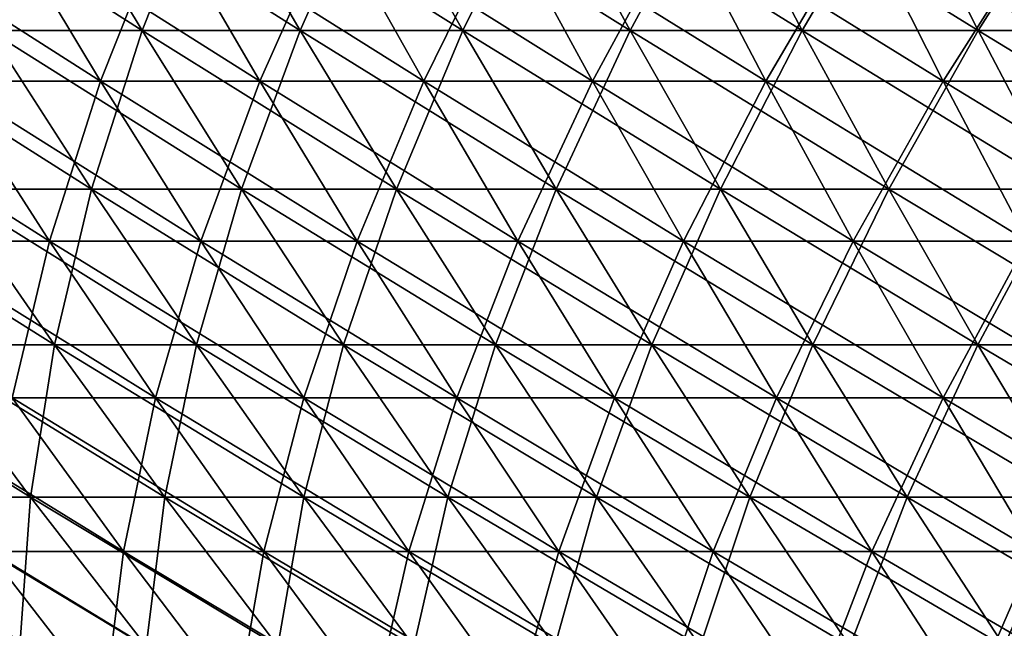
# Model space of a CAD drawing. Header units: millimetres. Extents: x -250 to 250, y -45 to 4150.
# Tile 257 of 656: x -139 to -113, y 3973 to 3989. Entities that reach past the tile are written whole.
import ezdxf

# ---------------------------------------------------------------- set-up
doc = ezdxf.new("R2010")
doc.units = ezdxf.units.MM
doc.header["$LTSCALE"] = 81.481481
for name, color, linetype in [('19', 7, 'CONTINUOUS'), ('20', 7, 'CONTINUOUS'), ('21', 7, 'CONTINUOUS'), ('22', 7, 'CONTINUOUS')]:
    doc.layers.add(name, color=color, linetype=linetype)

msp = doc.modelspace()

# ---------------------------------------------------------------- linework, layer by layer
at = {"layer": '19', "color": 7, "linetype": 'CONTINUOUS'}
for points in [[(-136.474, 3987.635, -132.334), (-140.485, 3987.635, -128.069), (-139.016, 3991.873, -134.799), (-136.474, 3987.635, -132.334)], [(-134.799, 3991.873, -139.016), (-136.474, 3987.635, -132.334), (-139.016, 3991.873, -134.799), (-134.799, 3991.873, -139.016)], [(-132.334, 3987.635, -136.474), (-136.474, 3987.635, -132.334), (-134.799, 3991.873, -139.016), (-132.334, 3987.635, -136.474)], [(-130.454, 3991.873, -143.101), (-132.334, 3987.635, -136.474), (-134.799, 3991.873, -139.016), (-130.454, 3991.873, -143.101)], [(-128.069, 3987.635, -140.485), (-132.334, 3987.635, -136.474), (-130.454, 3991.873, -143.101), (-128.069, 3987.635, -140.485)], [(-125.985, 3991.873, -147.05), (-128.069, 3987.635, -140.485), (-130.454, 3991.873, -143.101), (-125.985, 3991.873, -147.05)], [(-123.682, 3987.635, -144.362), (-128.069, 3987.635, -140.485), (-125.985, 3991.873, -147.05), (-123.682, 3987.635, -144.362)], [(-121.397, 3991.873, -150.86), (-123.682, 3987.635, -144.362), (-125.985, 3991.873, -147.05), (-121.397, 3991.873, -150.86)], [(-119.177, 3987.635, -148.102), (-123.682, 3987.635, -144.362), (-121.397, 3991.873, -150.86), (-119.177, 3987.635, -148.102)], [(-116.693, 3991.873, -154.527), (-119.177, 3987.635, -148.102), (-121.397, 3991.873, -150.86), (-116.693, 3991.873, -154.527)], [(-114.56, 3987.635, -151.702), (-119.177, 3987.635, -148.102), (-116.693, 3991.873, -154.527), (-114.56, 3987.635, -151.702)], [(-111.879, 3991.873, -158.047), (-114.56, 3987.635, -151.702), (-116.693, 3991.873, -154.527), (-111.879, 3991.873, -158.047)], [(-109.834, 3987.635, -155.158), (-114.56, 3987.635, -151.702), (-111.879, 3991.873, -158.047), (-109.834, 3987.635, -155.158)], [(-137.8, 3983.475, -125.621), (-141.603, 3983.475, -121.318), (-140.485, 3987.635, -128.069), (-137.8, 3983.475, -125.621)], [(-136.474, 3987.635, -132.334), (-137.8, 3983.475, -125.621), (-140.485, 3987.635, -128.069), (-136.474, 3987.635, -132.334)], [(-133.866, 3983.475, -129.805), (-137.8, 3983.475, -125.621), (-136.474, 3987.635, -132.334), (-133.866, 3983.475, -129.805)], [(-132.334, 3987.635, -136.474), (-133.866, 3983.475, -129.805), (-136.474, 3987.635, -132.334), (-132.334, 3987.635, -136.474)], [(-129.805, 3983.475, -133.866), (-133.866, 3983.475, -129.805), (-132.334, 3987.635, -136.474), (-129.805, 3983.475, -133.866)], [(-128.069, 3987.635, -140.485), (-129.805, 3983.475, -133.866), (-132.334, 3987.635, -136.474), (-128.069, 3987.635, -140.485)], [(-125.621, 3983.475, -137.8), (-129.805, 3983.475, -133.866), (-128.069, 3987.635, -140.485), (-125.621, 3983.475, -137.8)], [(-123.682, 3987.635, -144.362), (-125.621, 3983.475, -137.8), (-128.069, 3987.635, -140.485), (-123.682, 3987.635, -144.362)], [(-121.318, 3983.475, -141.603), (-125.621, 3983.475, -137.8), (-123.682, 3987.635, -144.362), (-121.318, 3983.475, -141.603)], [(-119.177, 3987.635, -148.102), (-121.318, 3983.475, -141.603), (-123.682, 3987.635, -144.362), (-119.177, 3987.635, -148.102)], [(-116.9, 3983.475, -145.272), (-121.318, 3983.475, -141.603), (-119.177, 3987.635, -148.102), (-116.9, 3983.475, -145.272)], [(-114.56, 3987.635, -151.702), (-116.9, 3983.475, -145.272), (-119.177, 3987.635, -148.102), (-114.56, 3987.635, -151.702)], [(-112.371, 3983.475, -148.803), (-116.9, 3983.475, -145.272), (-114.56, 3987.635, -151.702), (-112.371, 3983.475, -148.803)], [(-109.834, 3987.635, -155.158), (-112.371, 3983.475, -148.803), (-114.56, 3987.635, -151.702), (-109.834, 3987.635, -155.158)], [(-137.8, 3983.475, -125.621), (-138.775, 3979.397, -118.895), (-141.603, 3983.475, -121.318), (-137.8, 3983.475, -125.621)], [(-135.048, 3979.397, -123.113), (-138.775, 3979.397, -118.895), (-137.8, 3983.475, -125.621), (-135.048, 3979.397, -123.113)], [(-133.866, 3983.475, -129.805), (-135.048, 3979.397, -123.113), (-137.8, 3983.475, -125.621), (-133.866, 3983.475, -129.805)], [(-131.193, 3979.397, -127.213), (-135.048, 3979.397, -123.113), (-133.866, 3983.475, -129.805), (-131.193, 3979.397, -127.213)], [(-129.805, 3983.475, -133.866), (-131.193, 3979.397, -127.213), (-133.866, 3983.475, -129.805), (-129.805, 3983.475, -133.866)], [(-127.213, 3979.397, -131.193), (-131.193, 3979.397, -127.213), (-129.805, 3983.475, -133.866), (-127.213, 3979.397, -131.193)], [(-125.621, 3983.475, -137.8), (-127.213, 3979.397, -131.193), (-129.805, 3983.475, -133.866), (-125.621, 3983.475, -137.8)], [(-123.113, 3979.397, -135.048), (-127.213, 3979.397, -131.193), (-125.621, 3983.475, -137.8), (-123.113, 3979.397, -135.048)], [(-121.318, 3983.475, -141.603), (-123.113, 3979.397, -135.048), (-125.621, 3983.475, -137.8), (-121.318, 3983.475, -141.603)], [(-118.895, 3979.397, -138.775), (-123.113, 3979.397, -135.048), (-121.318, 3983.475, -141.603), (-118.895, 3979.397, -138.775)], [(-116.9, 3983.475, -145.272), (-118.895, 3979.397, -138.775), (-121.318, 3983.475, -141.603), (-116.9, 3983.475, -145.272)], [(-114.565, 3979.397, -142.371), (-118.895, 3979.397, -138.775), (-116.9, 3983.475, -145.272), (-114.565, 3979.397, -142.371)], [(-112.371, 3983.475, -148.803), (-114.565, 3979.397, -142.371), (-116.9, 3983.475, -145.272), (-112.371, 3983.475, -148.803)], [(-110.127, 3979.397, -145.831), (-114.565, 3979.397, -142.371), (-112.371, 3983.475, -148.803), (-110.127, 3979.397, -145.831)], [(-135.88, 3975.402, -116.415), (-139.4, 3975.402, -112.175), (-138.775, 3979.397, -118.895), (-135.88, 3975.402, -116.415)], [(-135.048, 3979.397, -123.113), (-135.88, 3975.402, -116.415), (-138.775, 3979.397, -118.895), (-135.048, 3979.397, -123.113)], [(-132.23, 3975.402, -120.544), (-135.88, 3975.402, -116.415), (-135.048, 3979.397, -123.113), (-132.23, 3975.402, -120.544)], [(-131.193, 3979.397, -127.213), (-132.23, 3975.402, -120.544), (-135.048, 3979.397, -123.113), (-131.193, 3979.397, -127.213)], [(-128.455, 3975.402, -124.559), (-132.23, 3975.402, -120.544), (-131.193, 3979.397, -127.213), (-128.455, 3975.402, -124.559)], [(-127.213, 3979.397, -131.193), (-128.455, 3975.402, -124.559), (-131.193, 3979.397, -127.213), (-127.213, 3979.397, -131.193)], [(-124.559, 3975.402, -128.455), (-128.455, 3975.402, -124.559), (-127.213, 3979.397, -131.193), (-124.559, 3975.402, -128.455)], [(-123.113, 3979.397, -135.048), (-124.559, 3975.402, -128.455), (-127.213, 3979.397, -131.193), (-123.113, 3979.397, -135.048)], [(-120.544, 3975.402, -132.23), (-124.559, 3975.402, -128.455), (-123.113, 3979.397, -135.048), (-120.544, 3975.402, -132.23)], [(-118.895, 3979.397, -138.775), (-120.544, 3975.402, -132.23), (-123.113, 3979.397, -135.048), (-118.895, 3979.397, -138.775)], [(-116.415, 3975.402, -135.88), (-120.544, 3975.402, -132.23), (-118.895, 3979.397, -138.775), (-116.415, 3975.402, -135.88)], [(-114.565, 3979.397, -142.371), (-116.415, 3975.402, -135.88), (-118.895, 3979.397, -138.775), (-114.565, 3979.397, -142.371)], [(-112.175, 3975.402, -139.4), (-116.415, 3975.402, -135.88), (-114.565, 3979.397, -142.371), (-112.175, 3975.402, -139.4)], [(-110.127, 3979.397, -145.831), (-112.175, 3975.402, -139.4), (-114.565, 3979.397, -142.371), (-110.127, 3979.397, -145.831)], [(-136.362, 3971.493, -109.73), (-139.676, 3971.493, -105.478), (-139.4, 3975.402, -112.175), (-136.362, 3971.493, -109.73)], [(-135.88, 3975.402, -116.415), (-136.362, 3971.493, -109.73), (-139.4, 3975.402, -112.175), (-135.88, 3975.402, -116.415)], [(-132.918, 3971.493, -113.877), (-136.362, 3971.493, -109.73), (-135.88, 3975.402, -116.415), (-132.918, 3971.493, -113.877)], [(-132.23, 3975.402, -120.544), (-132.918, 3971.493, -113.877), (-135.88, 3975.402, -116.415), (-132.23, 3975.402, -120.544)], [(-129.348, 3971.493, -117.916), (-132.918, 3971.493, -113.877), (-132.23, 3975.402, -120.544), (-129.348, 3971.493, -117.916)], [(-128.455, 3975.402, -124.559), (-129.348, 3971.493, -117.916), (-132.23, 3975.402, -120.544), (-128.455, 3975.402, -124.559)], [(-125.655, 3971.493, -121.843), (-129.348, 3971.493, -117.916), (-128.455, 3975.402, -124.559), (-125.655, 3971.493, -121.843)], [(-124.559, 3975.402, -128.455), (-125.655, 3971.493, -121.843), (-128.455, 3975.402, -124.559), (-124.559, 3975.402, -128.455)], [(-121.843, 3971.493, -125.655), (-125.655, 3971.493, -121.843), (-124.559, 3975.402, -128.455), (-121.843, 3971.493, -125.655)], [(-120.544, 3975.402, -132.23), (-121.843, 3971.493, -125.655), (-124.559, 3975.402, -128.455), (-120.544, 3975.402, -132.23)], [(-117.916, 3971.493, -129.348), (-121.843, 3971.493, -125.655), (-120.544, 3975.402, -132.23), (-117.916, 3971.493, -129.348)], [(-116.415, 3975.402, -135.88), (-117.916, 3971.493, -129.348), (-120.544, 3975.402, -132.23), (-116.415, 3975.402, -135.88)], [(-113.877, 3971.493, -132.918), (-117.916, 3971.493, -129.348), (-116.415, 3975.402, -135.88), (-113.877, 3971.493, -132.918)], [(-112.175, 3975.402, -139.4), (-113.877, 3971.493, -132.918), (-116.415, 3975.402, -135.88), (-112.175, 3975.402, -139.4)], [(-109.73, 3971.493, -136.362), (-113.877, 3971.493, -132.918), (-112.175, 3975.402, -139.4), (-109.73, 3971.493, -136.362)]]:
    msp.add_3dface(points, dxfattribs=at)
at = {"layer": '20', "color": 7, "linetype": 'CONTINUOUS'}
for points in [[(-140.485, 3987.635, 128.069), (-136.474, 3987.635, 132.334), (-143.101, 3991.873, 130.454), (-140.485, 3987.635, 128.069)], [(-143.101, 3991.873, 130.454), (-136.474, 3987.635, 132.334), (-139.016, 3991.873, 134.799), (-143.101, 3991.873, 130.454)], [(-136.474, 3987.635, 132.334), (-132.334, 3987.635, 136.474), (-139.016, 3991.873, 134.799), (-136.474, 3987.635, 132.334)], [(-139.016, 3991.873, 134.799), (-132.334, 3987.635, 136.474), (-134.799, 3991.873, 139.016), (-139.016, 3991.873, 134.799)], [(-132.334, 3987.635, 136.474), (-128.069, 3987.635, 140.485), (-134.799, 3991.873, 139.016), (-132.334, 3987.635, 136.474)], [(-134.799, 3991.873, 139.016), (-128.069, 3987.635, 140.485), (-130.454, 3991.873, 143.101), (-134.799, 3991.873, 139.016)], [(-128.069, 3987.635, 140.485), (-123.682, 3987.635, 144.362), (-130.454, 3991.873, 143.101), (-128.069, 3987.635, 140.485)], [(-130.454, 3991.873, 143.101), (-123.682, 3987.635, 144.362), (-125.985, 3991.873, 147.05), (-130.454, 3991.873, 143.101)], [(-123.682, 3987.635, 144.362), (-119.177, 3987.635, 148.102), (-125.985, 3991.873, 147.05), (-123.682, 3987.635, 144.362)], [(-125.985, 3991.873, 147.05), (-119.177, 3987.635, 148.102), (-121.397, 3991.873, 150.86), (-125.985, 3991.873, 147.05)], [(-119.177, 3987.635, 148.102), (-114.56, 3987.635, 151.702), (-121.397, 3991.873, 150.86), (-119.177, 3987.635, 148.102)], [(-121.397, 3991.873, 150.86), (-114.56, 3987.635, 151.702), (-116.693, 3991.873, 154.527), (-121.397, 3991.873, 150.86)], [(-114.56, 3987.635, 151.702), (-109.834, 3987.635, 155.158), (-116.693, 3991.873, 154.527), (-114.56, 3987.635, 151.702)], [(-116.693, 3991.873, 154.527), (-109.834, 3987.635, 155.158), (-111.879, 3991.873, 158.047), (-116.693, 3991.873, 154.527)], [(-141.603, 3983.475, 121.318), (-137.8, 3983.475, 125.621), (-144.362, 3987.635, 123.682), (-141.603, 3983.475, 121.318)], [(-144.362, 3987.635, 123.682), (-137.8, 3983.475, 125.621), (-140.485, 3987.635, 128.069), (-144.362, 3987.635, 123.682)], [(-137.8, 3983.475, 125.621), (-133.866, 3983.475, 129.805), (-140.485, 3987.635, 128.069), (-137.8, 3983.475, 125.621)], [(-140.485, 3987.635, 128.069), (-133.866, 3983.475, 129.805), (-136.474, 3987.635, 132.334), (-140.485, 3987.635, 128.069)], [(-133.866, 3983.475, 129.805), (-129.805, 3983.475, 133.866), (-136.474, 3987.635, 132.334), (-133.866, 3983.475, 129.805)], [(-136.474, 3987.635, 132.334), (-129.805, 3983.475, 133.866), (-132.334, 3987.635, 136.474), (-136.474, 3987.635, 132.334)], [(-129.805, 3983.475, 133.866), (-125.621, 3983.475, 137.8), (-132.334, 3987.635, 136.474), (-129.805, 3983.475, 133.866)], [(-132.334, 3987.635, 136.474), (-125.621, 3983.475, 137.8), (-128.069, 3987.635, 140.485), (-132.334, 3987.635, 136.474)], [(-125.621, 3983.475, 137.8), (-121.318, 3983.475, 141.603), (-128.069, 3987.635, 140.485), (-125.621, 3983.475, 137.8)], [(-128.069, 3987.635, 140.485), (-121.318, 3983.475, 141.603), (-123.682, 3987.635, 144.362), (-128.069, 3987.635, 140.485)], [(-121.318, 3983.475, 141.603), (-116.9, 3983.475, 145.272), (-123.682, 3987.635, 144.362), (-121.318, 3983.475, 141.603)], [(-123.682, 3987.635, 144.362), (-116.9, 3983.475, 145.272), (-119.177, 3987.635, 148.102), (-123.682, 3987.635, 144.362)], [(-116.9, 3983.475, 145.272), (-112.371, 3983.475, 148.803), (-119.177, 3987.635, 148.102), (-116.9, 3983.475, 145.272)], [(-119.177, 3987.635, 148.102), (-112.371, 3983.475, 148.803), (-114.56, 3987.635, 151.702), (-119.177, 3987.635, 148.102)], [(-112.371, 3983.475, 148.803), (-107.735, 3983.475, 152.193), (-114.56, 3987.635, 151.702), (-112.371, 3983.475, 148.803)], [(-114.56, 3987.635, 151.702), (-107.735, 3983.475, 152.193), (-109.834, 3987.635, 155.158), (-114.56, 3987.635, 151.702)], [(-138.775, 3979.397, 118.895), (-135.048, 3979.397, 123.113), (-141.603, 3983.475, 121.318), (-138.775, 3979.397, 118.895)], [(-141.603, 3983.475, 121.318), (-135.048, 3979.397, 123.113), (-137.8, 3983.475, 125.621), (-141.603, 3983.475, 121.318)], [(-135.048, 3979.397, 123.113), (-131.193, 3979.397, 127.213), (-137.8, 3983.475, 125.621), (-135.048, 3979.397, 123.113)], [(-137.8, 3983.475, 125.621), (-131.193, 3979.397, 127.213), (-133.866, 3983.475, 129.805), (-137.8, 3983.475, 125.621)], [(-131.193, 3979.397, 127.213), (-127.213, 3979.397, 131.193), (-133.866, 3983.475, 129.805), (-131.193, 3979.397, 127.213)], [(-133.866, 3983.475, 129.805), (-127.213, 3979.397, 131.193), (-129.805, 3983.475, 133.866), (-133.866, 3983.475, 129.805)], [(-127.213, 3979.397, 131.193), (-123.113, 3979.397, 135.048), (-129.805, 3983.475, 133.866), (-127.213, 3979.397, 131.193)], [(-129.805, 3983.475, 133.866), (-123.113, 3979.397, 135.048), (-125.621, 3983.475, 137.8), (-129.805, 3983.475, 133.866)], [(-123.113, 3979.397, 135.048), (-118.895, 3979.397, 138.775), (-125.621, 3983.475, 137.8), (-123.113, 3979.397, 135.048)], [(-125.621, 3983.475, 137.8), (-118.895, 3979.397, 138.775), (-121.318, 3983.475, 141.603), (-125.621, 3983.475, 137.8)], [(-118.895, 3979.397, 138.775), (-114.565, 3979.397, 142.371), (-121.318, 3983.475, 141.603), (-118.895, 3979.397, 138.775)], [(-121.318, 3983.475, 141.603), (-114.565, 3979.397, 142.371), (-116.9, 3983.475, 145.272), (-121.318, 3983.475, 141.603)], [(-114.565, 3979.397, 142.371), (-110.127, 3979.397, 145.831), (-116.9, 3983.475, 145.272), (-114.565, 3979.397, 142.371)], [(-116.9, 3983.475, 145.272), (-110.127, 3979.397, 145.831), (-112.371, 3983.475, 148.803), (-116.9, 3983.475, 145.272)], [(-139.4, 3975.402, 112.175), (-135.88, 3975.402, 116.415), (-142.371, 3979.397, 114.565), (-139.4, 3975.402, 112.175)], [(-142.371, 3979.397, 114.565), (-135.88, 3975.402, 116.415), (-138.775, 3979.397, 118.895), (-142.371, 3979.397, 114.565)], [(-135.88, 3975.402, 116.415), (-132.23, 3975.402, 120.544), (-138.775, 3979.397, 118.895), (-135.88, 3975.402, 116.415)], [(-138.775, 3979.397, 118.895), (-132.23, 3975.402, 120.544), (-135.048, 3979.397, 123.113), (-138.775, 3979.397, 118.895)], [(-132.23, 3975.402, 120.544), (-128.455, 3975.402, 124.559), (-135.048, 3979.397, 123.113), (-132.23, 3975.402, 120.544)], [(-135.048, 3979.397, 123.113), (-128.455, 3975.402, 124.559), (-131.193, 3979.397, 127.213), (-135.048, 3979.397, 123.113)], [(-128.455, 3975.402, 124.559), (-124.559, 3975.402, 128.455), (-131.193, 3979.397, 127.213), (-128.455, 3975.402, 124.559)], [(-131.193, 3979.397, 127.213), (-124.559, 3975.402, 128.455), (-127.213, 3979.397, 131.193), (-131.193, 3979.397, 127.213)], [(-124.559, 3975.402, 128.455), (-120.544, 3975.402, 132.23), (-127.213, 3979.397, 131.193), (-124.559, 3975.402, 128.455)], [(-127.213, 3979.397, 131.193), (-120.544, 3975.402, 132.23), (-123.113, 3979.397, 135.048), (-127.213, 3979.397, 131.193)], [(-120.544, 3975.402, 132.23), (-116.415, 3975.402, 135.88), (-123.113, 3979.397, 135.048), (-120.544, 3975.402, 132.23)], [(-123.113, 3979.397, 135.048), (-116.415, 3975.402, 135.88), (-118.895, 3979.397, 138.775), (-123.113, 3979.397, 135.048)], [(-116.415, 3975.402, 135.88), (-112.175, 3975.402, 139.4), (-118.895, 3979.397, 138.775), (-116.415, 3975.402, 135.88)], [(-118.895, 3979.397, 138.775), (-112.175, 3975.402, 139.4), (-114.565, 3979.397, 142.371), (-118.895, 3979.397, 138.775)], [(-112.175, 3975.402, 139.4), (-107.829, 3975.402, 142.788), (-114.565, 3979.397, 142.371), (-112.175, 3975.402, 139.4)], [(-114.565, 3979.397, 142.371), (-107.829, 3975.402, 142.788), (-110.127, 3979.397, 145.831), (-114.565, 3979.397, 142.371)], [(-139.676, 3971.493, 105.478), (-136.362, 3971.493, 109.73), (-142.788, 3975.402, 107.829), (-139.676, 3971.493, 105.478)], [(-142.788, 3975.402, 107.829), (-136.362, 3971.493, 109.73), (-139.4, 3975.402, 112.175), (-142.788, 3975.402, 107.829)], [(-136.362, 3971.493, 109.73), (-132.918, 3971.493, 113.877), (-139.4, 3975.402, 112.175), (-136.362, 3971.493, 109.73)], [(-139.4, 3975.402, 112.175), (-132.918, 3971.493, 113.877), (-135.88, 3975.402, 116.415), (-139.4, 3975.402, 112.175)], [(-132.918, 3971.493, 113.877), (-129.348, 3971.493, 117.916), (-135.88, 3975.402, 116.415), (-132.918, 3971.493, 113.877)], [(-135.88, 3975.402, 116.415), (-129.348, 3971.493, 117.916), (-132.23, 3975.402, 120.544), (-135.88, 3975.402, 116.415)], [(-129.348, 3971.493, 117.916), (-125.655, 3971.493, 121.843), (-132.23, 3975.402, 120.544), (-129.348, 3971.493, 117.916)], [(-132.23, 3975.402, 120.544), (-125.655, 3971.493, 121.843), (-128.455, 3975.402, 124.559), (-132.23, 3975.402, 120.544)], [(-125.655, 3971.493, 121.843), (-121.843, 3971.493, 125.655), (-128.455, 3975.402, 124.559), (-125.655, 3971.493, 121.843)], [(-128.455, 3975.402, 124.559), (-121.843, 3971.493, 125.655), (-124.559, 3975.402, 128.455), (-128.455, 3975.402, 124.559)], [(-121.843, 3971.493, 125.655), (-117.916, 3971.493, 129.348), (-124.559, 3975.402, 128.455), (-121.843, 3971.493, 125.655)], [(-124.559, 3975.402, 128.455), (-117.916, 3971.493, 129.348), (-120.544, 3975.402, 132.23), (-124.559, 3975.402, 128.455)], [(-117.916, 3971.493, 129.348), (-113.877, 3971.493, 132.918), (-120.544, 3975.402, 132.23), (-117.916, 3971.493, 129.348)], [(-120.544, 3975.402, 132.23), (-113.877, 3971.493, 132.918), (-116.415, 3975.402, 135.88), (-120.544, 3975.402, 132.23)], [(-113.877, 3971.493, 132.918), (-109.73, 3971.493, 136.362), (-116.415, 3975.402, 135.88), (-113.877, 3971.493, 132.918)], [(-116.415, 3975.402, 135.88), (-109.73, 3971.493, 136.362), (-112.175, 3975.402, 139.4), (-116.415, 3975.402, 135.88)]]:
    msp.add_3dface(points, dxfattribs=at)
at = {"layer": '21', "color": 7, "linetype": 'CONTINUOUS'}
for points in [[(-137.914, 3993.156, 133.73), (-139.372, 3988.952, 127.055), (-141.967, 3993.156, 129.42), (-137.914, 3993.156, 133.73)], [(-135.393, 3988.952, 131.286), (-139.372, 3988.952, 127.055), (-137.914, 3993.156, 133.73), (-135.393, 3988.952, 131.286)], [(-133.73, 3993.156, 137.914), (-135.393, 3988.952, 131.286), (-137.914, 3993.156, 133.73), (-133.73, 3993.156, 137.914)], [(-131.286, 3988.952, 135.393), (-135.393, 3988.952, 131.286), (-133.73, 3993.156, 137.914), (-131.286, 3988.952, 135.393)], [(-129.42, 3993.156, 141.967), (-131.286, 3988.952, 135.393), (-133.73, 3993.156, 137.914), (-129.42, 3993.156, 141.967)], [(-127.055, 3988.952, 139.372), (-131.286, 3988.952, 135.393), (-129.42, 3993.156, 141.967), (-127.055, 3988.952, 139.372)], [(-124.987, 3993.156, 145.885), (-127.055, 3988.952, 139.372), (-129.42, 3993.156, 141.967), (-124.987, 3993.156, 145.885)], [(-122.702, 3988.952, 143.219), (-127.055, 3988.952, 139.372), (-124.987, 3993.156, 145.885), (-122.702, 3988.952, 143.219)], [(-120.435, 3993.156, 149.665), (-122.702, 3988.952, 143.219), (-124.987, 3993.156, 145.885), (-120.435, 3993.156, 149.665)], [(-118.234, 3988.952, 146.929), (-122.702, 3988.952, 143.219), (-120.435, 3993.156, 149.665), (-118.234, 3988.952, 146.929)], [(-115.769, 3993.156, 153.303), (-118.234, 3988.952, 146.929), (-120.435, 3993.156, 149.665), (-115.769, 3993.156, 153.303)], [(-113.653, 3988.952, 150.501), (-118.234, 3988.952, 146.929), (-115.769, 3993.156, 153.303), (-113.653, 3988.952, 150.501)], [(-110.993, 3993.156, 156.795), (-113.653, 3988.952, 150.501), (-115.769, 3993.156, 153.303), (-110.993, 3993.156, 156.795)], [(-108.964, 3988.952, 153.929), (-113.653, 3988.952, 150.501), (-110.993, 3993.156, 156.795), (-108.964, 3988.952, 153.929)], [(-136.71, 3984.826, 124.627), (-140.483, 3984.826, 120.358), (-139.372, 3988.952, 127.055), (-136.71, 3984.826, 124.627)], [(-135.393, 3988.952, 131.286), (-136.71, 3984.826, 124.627), (-139.372, 3988.952, 127.055), (-135.393, 3988.952, 131.286)], [(-132.807, 3984.826, 128.778), (-136.71, 3984.826, 124.627), (-135.393, 3988.952, 131.286), (-132.807, 3984.826, 128.778)], [(-131.286, 3988.952, 135.393), (-132.807, 3984.826, 128.778), (-135.393, 3988.952, 131.286), (-131.286, 3988.952, 135.393)], [(-128.778, 3984.826, 132.807), (-132.807, 3984.826, 128.778), (-131.286, 3988.952, 135.393), (-128.778, 3984.826, 132.807)], [(-127.055, 3988.952, 139.372), (-128.778, 3984.826, 132.807), (-131.286, 3988.952, 135.393), (-127.055, 3988.952, 139.372)], [(-124.627, 3984.826, 136.71), (-128.778, 3984.826, 132.807), (-127.055, 3988.952, 139.372), (-124.627, 3984.826, 136.71)], [(-122.702, 3988.952, 143.219), (-124.627, 3984.826, 136.71), (-127.055, 3988.952, 139.372), (-122.702, 3988.952, 143.219)], [(-120.358, 3984.826, 140.483), (-124.627, 3984.826, 136.71), (-122.702, 3988.952, 143.219), (-120.358, 3984.826, 140.483)], [(-118.234, 3988.952, 146.929), (-120.358, 3984.826, 140.483), (-122.702, 3988.952, 143.219), (-118.234, 3988.952, 146.929)], [(-115.975, 3984.826, 144.123), (-120.358, 3984.826, 140.483), (-118.234, 3988.952, 146.929), (-115.975, 3984.826, 144.123)], [(-113.653, 3988.952, 150.501), (-115.975, 3984.826, 144.123), (-118.234, 3988.952, 146.929), (-113.653, 3988.952, 150.501)], [(-111.482, 3984.826, 147.626), (-115.975, 3984.826, 144.123), (-113.653, 3988.952, 150.501), (-111.482, 3984.826, 147.626)], [(-108.964, 3988.952, 153.929), (-111.482, 3984.826, 147.626), (-113.653, 3988.952, 150.501), (-108.964, 3988.952, 153.929)], [(-137.678, 3980.78, 117.955), (-141.245, 3980.78, 113.66), (-140.483, 3984.826, 120.358), (-137.678, 3980.78, 117.955)], [(-136.71, 3984.826, 124.627), (-137.678, 3980.78, 117.955), (-140.483, 3984.826, 120.358), (-136.71, 3984.826, 124.627)], [(-133.98, 3980.78, 122.139), (-137.678, 3980.78, 117.955), (-136.71, 3984.826, 124.627), (-133.98, 3980.78, 122.139)], [(-132.807, 3984.826, 128.778), (-133.98, 3980.78, 122.139), (-136.71, 3984.826, 124.627), (-132.807, 3984.826, 128.778)], [(-130.156, 3980.78, 126.207), (-133.98, 3980.78, 122.139), (-132.807, 3984.826, 128.778), (-130.156, 3980.78, 126.207)], [(-128.778, 3984.826, 132.807), (-130.156, 3980.78, 126.207), (-132.807, 3984.826, 128.778), (-128.778, 3984.826, 132.807)], [(-126.207, 3980.78, 130.156), (-130.156, 3980.78, 126.207), (-128.778, 3984.826, 132.807), (-126.207, 3980.78, 130.156)], [(-124.627, 3984.826, 136.71), (-126.207, 3980.78, 130.156), (-128.778, 3984.826, 132.807), (-124.627, 3984.826, 136.71)], [(-122.139, 3980.78, 133.98), (-126.207, 3980.78, 130.156), (-124.627, 3984.826, 136.71), (-122.139, 3980.78, 133.98)], [(-120.358, 3984.826, 140.483), (-122.139, 3980.78, 133.98), (-124.627, 3984.826, 136.71), (-120.358, 3984.826, 140.483)], [(-117.955, 3980.78, 137.678), (-122.139, 3980.78, 133.98), (-120.358, 3984.826, 140.483), (-117.955, 3980.78, 137.678)], [(-115.975, 3984.826, 144.123), (-117.955, 3980.78, 137.678), (-120.358, 3984.826, 140.483), (-115.975, 3984.826, 144.123)], [(-113.66, 3980.78, 141.245), (-117.955, 3980.78, 137.678), (-115.975, 3984.826, 144.123), (-113.66, 3980.78, 141.245)], [(-111.482, 3984.826, 147.626), (-113.66, 3980.78, 141.245), (-115.975, 3984.826, 144.123), (-111.482, 3984.826, 147.626)], [(-109.256, 3980.78, 144.678), (-113.66, 3980.78, 141.245), (-111.482, 3984.826, 147.626), (-109.256, 3980.78, 144.678)], [(-138.299, 3976.818, 111.289), (-141.661, 3976.818, 106.977), (-141.245, 3980.78, 113.66), (-138.299, 3976.818, 111.289)], [(-137.678, 3980.78, 117.955), (-138.299, 3976.818, 111.289), (-141.245, 3980.78, 113.66), (-137.678, 3980.78, 117.955)], [(-134.806, 3976.818, 115.495), (-138.299, 3976.818, 111.289), (-137.678, 3980.78, 117.955), (-134.806, 3976.818, 115.495)], [(-133.98, 3980.78, 122.139), (-134.806, 3976.818, 115.495), (-137.678, 3980.78, 117.955), (-133.98, 3980.78, 122.139)], [(-131.186, 3976.818, 119.592), (-134.806, 3976.818, 115.495), (-133.98, 3980.78, 122.139), (-131.186, 3976.818, 119.592)], [(-130.156, 3980.78, 126.207), (-131.186, 3976.818, 119.592), (-133.98, 3980.78, 122.139), (-130.156, 3980.78, 126.207)], [(-127.441, 3976.818, 123.575), (-131.186, 3976.818, 119.592), (-130.156, 3980.78, 126.207), (-127.441, 3976.818, 123.575)], [(-126.207, 3980.78, 130.156), (-127.441, 3976.818, 123.575), (-130.156, 3980.78, 126.207), (-126.207, 3980.78, 130.156)], [(-123.575, 3976.818, 127.441), (-127.441, 3976.818, 123.575), (-126.207, 3980.78, 130.156), (-123.575, 3976.818, 127.441)], [(-122.139, 3980.78, 133.98), (-123.575, 3976.818, 127.441), (-126.207, 3980.78, 130.156), (-122.139, 3980.78, 133.98)], [(-119.592, 3976.818, 131.186), (-123.575, 3976.818, 127.441), (-122.139, 3980.78, 133.98), (-119.592, 3976.818, 131.186)], [(-117.955, 3980.78, 137.678), (-119.592, 3976.818, 131.186), (-122.139, 3980.78, 133.98), (-117.955, 3980.78, 137.678)], [(-115.495, 3976.818, 134.806), (-119.592, 3976.818, 131.186), (-117.955, 3980.78, 137.678), (-115.495, 3976.818, 134.806)], [(-113.66, 3980.78, 141.245), (-115.495, 3976.818, 134.806), (-117.955, 3980.78, 137.678), (-113.66, 3980.78, 141.245)], [(-111.289, 3976.818, 138.299), (-115.495, 3976.818, 134.806), (-113.66, 3980.78, 141.245), (-111.289, 3976.818, 138.299)], [(-109.256, 3980.78, 144.678), (-111.289, 3976.818, 138.299), (-113.66, 3980.78, 141.245), (-109.256, 3980.78, 144.678)], [(-138.574, 3972.939, 104.646), (-141.731, 3972.939, 100.329), (-141.661, 3976.818, 106.977), (-138.574, 3972.939, 104.646)], [(-138.299, 3976.818, 111.289), (-138.574, 3972.939, 104.646), (-141.661, 3976.818, 106.977), (-138.299, 3976.818, 111.289)], [(-135.286, 3972.939, 108.864), (-138.574, 3972.939, 104.646), (-138.299, 3976.818, 111.289), (-135.286, 3972.939, 108.864)], [(-134.806, 3976.818, 115.495), (-135.286, 3972.939, 108.864), (-138.299, 3976.818, 111.289), (-134.806, 3976.818, 115.495)], [(-131.869, 3972.939, 112.978), (-135.286, 3972.939, 108.864), (-134.806, 3976.818, 115.495), (-131.869, 3972.939, 112.978)], [(-131.186, 3976.818, 119.592), (-131.869, 3972.939, 112.978), (-134.806, 3976.818, 115.495), (-131.186, 3976.818, 119.592)], [(-128.327, 3972.939, 116.986), (-131.869, 3972.939, 112.978), (-131.186, 3976.818, 119.592), (-128.327, 3972.939, 116.986)], [(-127.441, 3976.818, 123.575), (-128.327, 3972.939, 116.986), (-131.186, 3976.818, 119.592), (-127.441, 3976.818, 123.575)], [(-124.664, 3972.939, 120.882), (-128.327, 3972.939, 116.986), (-127.441, 3976.818, 123.575), (-124.664, 3972.939, 120.882)], [(-123.575, 3976.818, 127.441), (-124.664, 3972.939, 120.882), (-127.441, 3976.818, 123.575), (-123.575, 3976.818, 127.441)], [(-120.882, 3972.939, 124.664), (-124.664, 3972.939, 120.882), (-123.575, 3976.818, 127.441), (-120.882, 3972.939, 124.664)], [(-119.592, 3976.818, 131.186), (-120.882, 3972.939, 124.664), (-123.575, 3976.818, 127.441), (-119.592, 3976.818, 131.186)], [(-116.986, 3972.939, 128.327), (-120.882, 3972.939, 124.664), (-119.592, 3976.818, 131.186), (-116.986, 3972.939, 128.327)], [(-115.495, 3976.818, 134.806), (-116.986, 3972.939, 128.327), (-119.592, 3976.818, 131.186), (-115.495, 3976.818, 134.806)], [(-112.978, 3972.939, 131.869), (-116.986, 3972.939, 128.327), (-115.495, 3976.818, 134.806), (-112.978, 3972.939, 131.869)], [(-111.289, 3976.818, 138.299), (-112.978, 3972.939, 131.869), (-115.495, 3976.818, 134.806), (-111.289, 3976.818, 138.299)], [(-108.864, 3972.939, 135.286), (-112.978, 3972.939, 131.869), (-111.289, 3976.818, 138.299), (-108.864, 3972.939, 135.286)]]:
    msp.add_3dface(points, dxfattribs=at)
at = {"layer": '22', "color": 7, "linetype": 'CONTINUOUS'}
for points in [[(-139.372, 3988.952, -127.055), (-135.393, 3988.952, -131.286), (-141.967, 3993.156, -129.42), (-139.372, 3988.952, -127.055)], [(-141.967, 3993.156, -129.42), (-135.393, 3988.952, -131.286), (-137.914, 3993.156, -133.73), (-141.967, 3993.156, -129.42)], [(-135.393, 3988.952, -131.286), (-131.286, 3988.952, -135.393), (-137.914, 3993.156, -133.73), (-135.393, 3988.952, -131.286)], [(-137.914, 3993.156, -133.73), (-131.286, 3988.952, -135.393), (-133.73, 3993.156, -137.914), (-137.914, 3993.156, -133.73)], [(-131.286, 3988.952, -135.393), (-127.055, 3988.952, -139.372), (-133.73, 3993.156, -137.914), (-131.286, 3988.952, -135.393)], [(-133.73, 3993.156, -137.914), (-127.055, 3988.952, -139.372), (-129.42, 3993.156, -141.967), (-133.73, 3993.156, -137.914)], [(-127.055, 3988.952, -139.372), (-122.702, 3988.952, -143.219), (-129.42, 3993.156, -141.967), (-127.055, 3988.952, -139.372)], [(-129.42, 3993.156, -141.967), (-122.702, 3988.952, -143.219), (-124.987, 3993.156, -145.885), (-129.42, 3993.156, -141.967)], [(-122.702, 3988.952, -143.219), (-118.234, 3988.952, -146.929), (-124.987, 3993.156, -145.885), (-122.702, 3988.952, -143.219)], [(-124.987, 3993.156, -145.885), (-118.234, 3988.952, -146.929), (-120.435, 3993.156, -149.665), (-124.987, 3993.156, -145.885)], [(-118.234, 3988.952, -146.929), (-113.653, 3988.952, -150.501), (-120.435, 3993.156, -149.665), (-118.234, 3988.952, -146.929)], [(-120.435, 3993.156, -149.665), (-113.653, 3988.952, -150.501), (-115.769, 3993.156, -153.303), (-120.435, 3993.156, -149.665)], [(-113.653, 3988.952, -150.501), (-108.964, 3988.952, -153.929), (-115.769, 3993.156, -153.303), (-113.653, 3988.952, -150.501)], [(-115.769, 3993.156, -153.303), (-108.964, 3988.952, -153.929), (-110.993, 3993.156, -156.795), (-115.769, 3993.156, -153.303)], [(-140.483, 3984.826, -120.358), (-136.71, 3984.826, -124.627), (-143.219, 3988.952, -122.702), (-140.483, 3984.826, -120.358)], [(-143.219, 3988.952, -122.702), (-136.71, 3984.826, -124.627), (-139.372, 3988.952, -127.055), (-143.219, 3988.952, -122.702)], [(-136.71, 3984.826, -124.627), (-132.807, 3984.826, -128.778), (-139.372, 3988.952, -127.055), (-136.71, 3984.826, -124.627)], [(-139.372, 3988.952, -127.055), (-132.807, 3984.826, -128.778), (-135.393, 3988.952, -131.286), (-139.372, 3988.952, -127.055)], [(-132.807, 3984.826, -128.778), (-128.778, 3984.826, -132.807), (-135.393, 3988.952, -131.286), (-132.807, 3984.826, -128.778)], [(-135.393, 3988.952, -131.286), (-128.778, 3984.826, -132.807), (-131.286, 3988.952, -135.393), (-135.393, 3988.952, -131.286)], [(-128.778, 3984.826, -132.807), (-124.627, 3984.826, -136.71), (-131.286, 3988.952, -135.393), (-128.778, 3984.826, -132.807)], [(-131.286, 3988.952, -135.393), (-124.627, 3984.826, -136.71), (-127.055, 3988.952, -139.372), (-131.286, 3988.952, -135.393)], [(-124.627, 3984.826, -136.71), (-120.358, 3984.826, -140.483), (-127.055, 3988.952, -139.372), (-124.627, 3984.826, -136.71)], [(-127.055, 3988.952, -139.372), (-120.358, 3984.826, -140.483), (-122.702, 3988.952, -143.219), (-127.055, 3988.952, -139.372)], [(-120.358, 3984.826, -140.483), (-115.975, 3984.826, -144.123), (-122.702, 3988.952, -143.219), (-120.358, 3984.826, -140.483)], [(-122.702, 3988.952, -143.219), (-115.975, 3984.826, -144.123), (-118.234, 3988.952, -146.929), (-122.702, 3988.952, -143.219)], [(-115.975, 3984.826, -144.123), (-111.482, 3984.826, -147.626), (-118.234, 3988.952, -146.929), (-115.975, 3984.826, -144.123)], [(-118.234, 3988.952, -146.929), (-111.482, 3984.826, -147.626), (-113.653, 3988.952, -150.501), (-118.234, 3988.952, -146.929)], [(-111.482, 3984.826, -147.626), (-106.883, 3984.826, -150.989), (-113.653, 3988.952, -150.501), (-111.482, 3984.826, -147.626)], [(-113.653, 3988.952, -150.501), (-106.883, 3984.826, -150.989), (-108.964, 3988.952, -153.929), (-113.653, 3988.952, -150.501)], [(-141.245, 3980.78, -113.66), (-137.678, 3980.78, -117.955), (-144.123, 3984.826, -115.975), (-141.245, 3980.78, -113.66)], [(-144.123, 3984.826, -115.975), (-137.678, 3980.78, -117.955), (-140.483, 3984.826, -120.358), (-144.123, 3984.826, -115.975)], [(-137.678, 3980.78, -117.955), (-133.98, 3980.78, -122.139), (-140.483, 3984.826, -120.358), (-137.678, 3980.78, -117.955)], [(-140.483, 3984.826, -120.358), (-133.98, 3980.78, -122.139), (-136.71, 3984.826, -124.627), (-140.483, 3984.826, -120.358)], [(-133.98, 3980.78, -122.139), (-130.156, 3980.78, -126.207), (-136.71, 3984.826, -124.627), (-133.98, 3980.78, -122.139)], [(-136.71, 3984.826, -124.627), (-130.156, 3980.78, -126.207), (-132.807, 3984.826, -128.778), (-136.71, 3984.826, -124.627)], [(-130.156, 3980.78, -126.207), (-126.207, 3980.78, -130.156), (-132.807, 3984.826, -128.778), (-130.156, 3980.78, -126.207)], [(-132.807, 3984.826, -128.778), (-126.207, 3980.78, -130.156), (-128.778, 3984.826, -132.807), (-132.807, 3984.826, -128.778)], [(-126.207, 3980.78, -130.156), (-122.139, 3980.78, -133.98), (-128.778, 3984.826, -132.807), (-126.207, 3980.78, -130.156)], [(-128.778, 3984.826, -132.807), (-122.139, 3980.78, -133.98), (-124.627, 3984.826, -136.71), (-128.778, 3984.826, -132.807)], [(-122.139, 3980.78, -133.98), (-117.955, 3980.78, -137.678), (-124.627, 3984.826, -136.71), (-122.139, 3980.78, -133.98)], [(-124.627, 3984.826, -136.71), (-117.955, 3980.78, -137.678), (-120.358, 3984.826, -140.483), (-124.627, 3984.826, -136.71)], [(-117.955, 3980.78, -137.678), (-113.66, 3980.78, -141.245), (-120.358, 3984.826, -140.483), (-117.955, 3980.78, -137.678)], [(-120.358, 3984.826, -140.483), (-113.66, 3980.78, -141.245), (-115.975, 3984.826, -144.123), (-120.358, 3984.826, -140.483)], [(-113.66, 3980.78, -141.245), (-109.256, 3980.78, -144.678), (-115.975, 3984.826, -144.123), (-113.66, 3980.78, -141.245)], [(-115.975, 3984.826, -144.123), (-109.256, 3980.78, -144.678), (-111.482, 3984.826, -147.626), (-115.975, 3984.826, -144.123)], [(-141.661, 3976.818, -106.977), (-138.299, 3976.818, -111.289), (-144.678, 3980.78, -109.256), (-141.661, 3976.818, -106.977)], [(-144.678, 3980.78, -109.256), (-138.299, 3976.818, -111.289), (-141.245, 3980.78, -113.66), (-144.678, 3980.78, -109.256)], [(-138.299, 3976.818, -111.289), (-134.806, 3976.818, -115.495), (-141.245, 3980.78, -113.66), (-138.299, 3976.818, -111.289)], [(-141.245, 3980.78, -113.66), (-134.806, 3976.818, -115.495), (-137.678, 3980.78, -117.955), (-141.245, 3980.78, -113.66)], [(-134.806, 3976.818, -115.495), (-131.186, 3976.818, -119.592), (-137.678, 3980.78, -117.955), (-134.806, 3976.818, -115.495)], [(-137.678, 3980.78, -117.955), (-131.186, 3976.818, -119.592), (-133.98, 3980.78, -122.139), (-137.678, 3980.78, -117.955)], [(-131.186, 3976.818, -119.592), (-127.441, 3976.818, -123.575), (-133.98, 3980.78, -122.139), (-131.186, 3976.818, -119.592)], [(-133.98, 3980.78, -122.139), (-127.441, 3976.818, -123.575), (-130.156, 3980.78, -126.207), (-133.98, 3980.78, -122.139)], [(-127.441, 3976.818, -123.575), (-123.575, 3976.818, -127.441), (-130.156, 3980.78, -126.207), (-127.441, 3976.818, -123.575)], [(-130.156, 3980.78, -126.207), (-123.575, 3976.818, -127.441), (-126.207, 3980.78, -130.156), (-130.156, 3980.78, -126.207)], [(-123.575, 3976.818, -127.441), (-119.592, 3976.818, -131.186), (-126.207, 3980.78, -130.156), (-123.575, 3976.818, -127.441)], [(-126.207, 3980.78, -130.156), (-119.592, 3976.818, -131.186), (-122.139, 3980.78, -133.98), (-126.207, 3980.78, -130.156)], [(-119.592, 3976.818, -131.186), (-115.495, 3976.818, -134.806), (-122.139, 3980.78, -133.98), (-119.592, 3976.818, -131.186)], [(-122.139, 3980.78, -133.98), (-115.495, 3976.818, -134.806), (-117.955, 3980.78, -137.678), (-122.139, 3980.78, -133.98)], [(-115.495, 3976.818, -134.806), (-111.289, 3976.818, -138.299), (-117.955, 3980.78, -137.678), (-115.495, 3976.818, -134.806)], [(-117.955, 3980.78, -137.678), (-111.289, 3976.818, -138.299), (-113.66, 3980.78, -141.245), (-117.955, 3980.78, -137.678)], [(-111.289, 3976.818, -138.299), (-106.977, 3976.818, -141.661), (-113.66, 3980.78, -141.245), (-111.289, 3976.818, -138.299)], [(-113.66, 3980.78, -141.245), (-106.977, 3976.818, -141.661), (-109.256, 3980.78, -144.678), (-113.66, 3980.78, -141.245)], [(-141.731, 3972.939, -100.329), (-138.574, 3972.939, -104.646), (-144.888, 3976.818, -102.564), (-141.731, 3972.939, -100.329)], [(-144.888, 3976.818, -102.564), (-138.574, 3972.939, -104.646), (-141.661, 3976.818, -106.977), (-144.888, 3976.818, -102.564)], [(-138.574, 3972.939, -104.646), (-135.286, 3972.939, -108.864), (-141.661, 3976.818, -106.977), (-138.574, 3972.939, -104.646)], [(-141.661, 3976.818, -106.977), (-135.286, 3972.939, -108.864), (-138.299, 3976.818, -111.289), (-141.661, 3976.818, -106.977)], [(-135.286, 3972.939, -108.864), (-131.869, 3972.939, -112.978), (-138.299, 3976.818, -111.289), (-135.286, 3972.939, -108.864)], [(-138.299, 3976.818, -111.289), (-131.869, 3972.939, -112.978), (-134.806, 3976.818, -115.495), (-138.299, 3976.818, -111.289)], [(-131.869, 3972.939, -112.978), (-128.327, 3972.939, -116.986), (-134.806, 3976.818, -115.495), (-131.869, 3972.939, -112.978)], [(-134.806, 3976.818, -115.495), (-128.327, 3972.939, -116.986), (-131.186, 3976.818, -119.592), (-134.806, 3976.818, -115.495)], [(-128.327, 3972.939, -116.986), (-124.664, 3972.939, -120.882), (-131.186, 3976.818, -119.592), (-128.327, 3972.939, -116.986)], [(-131.186, 3976.818, -119.592), (-124.664, 3972.939, -120.882), (-127.441, 3976.818, -123.575), (-131.186, 3976.818, -119.592)], [(-124.664, 3972.939, -120.882), (-120.882, 3972.939, -124.664), (-127.441, 3976.818, -123.575), (-124.664, 3972.939, -120.882)], [(-127.441, 3976.818, -123.575), (-120.882, 3972.939, -124.664), (-123.575, 3976.818, -127.441), (-127.441, 3976.818, -123.575)], [(-120.882, 3972.939, -124.664), (-116.986, 3972.939, -128.327), (-123.575, 3976.818, -127.441), (-120.882, 3972.939, -124.664)], [(-123.575, 3976.818, -127.441), (-116.986, 3972.939, -128.327), (-119.592, 3976.818, -131.186), (-123.575, 3976.818, -127.441)], [(-116.986, 3972.939, -128.327), (-112.978, 3972.939, -131.869), (-119.592, 3976.818, -131.186), (-116.986, 3972.939, -128.327)], [(-119.592, 3976.818, -131.186), (-112.978, 3972.939, -131.869), (-115.495, 3976.818, -134.806), (-119.592, 3976.818, -131.186)], [(-112.978, 3972.939, -131.869), (-108.864, 3972.939, -135.286), (-115.495, 3976.818, -134.806), (-112.978, 3972.939, -131.869)], [(-115.495, 3976.818, -134.806), (-108.864, 3972.939, -135.286), (-111.289, 3976.818, -138.299), (-115.495, 3976.818, -134.806)]]:
    msp.add_3dface(points, dxfattribs=at)

doc.saveas('drawing.dxf')
